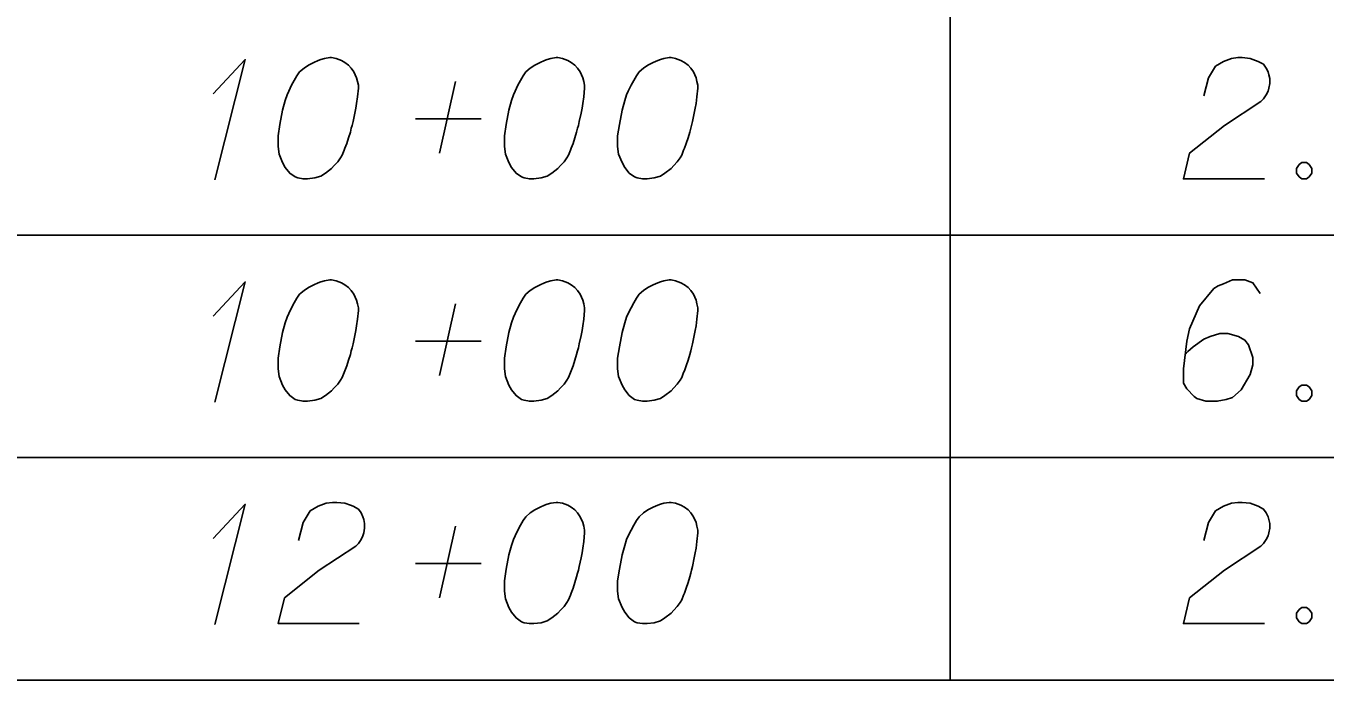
# Model space of a CAD drawing. Extents: x 2074207 to 2076812, y 516372 to 523312.
# Drawn here: x 2076345.6 to 2076397, y 518973.1 to 518998.9 of the extents above; entities that cross this region are included whole.
import ezdxf

# ---------------------------------------------------------------- set-up
doc = ezdxf.new("R2010")
doc.units = 0
for name, color, linetype in [('Prop DirtTable_ Soil Test Results - Outline (Major)', 7, 'Continuous'), ('Prop DirtTable_ Soil Test Results - Outline (Minor)', 7, 'Continuous'), ('Prop DirtTable_ Soil Test Results - Tx (Sample Data)', 7, 'Continuous')]:
    doc.layers.add(name, color=color, linetype=linetype)

msp = doc.modelspace()

# ---------------------------------------------------------------- linework, layer by layer
at = {"layer": 'Prop DirtTable_ Soil Test Results - Outline (Major)'}
msp.add_line((2076260.609, 518973.054), (2076811.903, 518973.054), dxfattribs=at)
at = {"layer": 'Prop DirtTable_ Soil Test Results - Outline (Minor)'}
for p, q in [((2076382.2, 518999.454), (2076382.2, 518990.654)), ((2076260.609, 518990.654), (2076811.903, 518990.654)), ((2076260.609, 518990.654), (2076811.903, 518990.654)), ((2076382.2, 518990.654), (2076382.2, 518981.854)), ((2076260.609, 518981.854), (2076811.903, 518981.854)), ((2076260.609, 518981.854), (2076811.903, 518981.854)), ((2076382.2, 518981.854), (2076382.2, 518973.054)), ((2076260.609, 518973.054), (2076811.903, 518973.054))]:
    msp.add_line(p, q, dxfattribs=at)
at = {"layer": 'Prop DirtTable_ Soil Test Results - Tx (Sample Data)'}
for points in [[(2076353.02, 518996.248), (2076354.29, 518997.609), (2076353.091, 518992.846)], [(2076357.712, 518997.684), (2076357.642, 518997.684), (2076357.43, 518997.646), (2076357.289, 518997.609), (2076357.183, 518997.571), (2076357.007, 518997.495), (2076356.795, 518997.382), (2076356.619, 518997.268), (2076356.442, 518997.117), (2076356.336, 518996.966), (2076356.231, 518996.777), (2076356.125, 518996.588), (2076356.019, 518996.361), (2076355.948, 518996.21), (2076355.878, 518995.983), (2076355.772, 518995.605), (2076355.666, 518995.038), (2076355.596, 518994.585), (2076355.596, 518994.169), (2076355.631, 518993.867), (2076355.772, 518993.527), (2076355.878, 518993.338), (2076356.054, 518993.111), (2076356.266, 518992.96), (2076356.372, 518992.922), (2076356.583, 518992.884), (2076356.76, 518992.884), (2076357.042, 518992.922), (2076357.289, 518992.998), (2076357.465, 518993.111), (2076357.712, 518993.3), (2076357.818, 518993.413), (2076357.959, 518993.564), (2076358.065, 518993.716), (2076358.135, 518993.829), (2076358.206, 518994.018), (2076358.241, 518994.094), (2076358.312, 518994.283), (2076358.382, 518994.509), (2076358.453, 518994.736), (2076358.488, 518994.887), (2076358.523, 518995.001), (2076358.559, 518995.152), (2076358.629, 518995.492), (2076358.665, 518995.681), (2076358.7, 518995.87), (2076358.735, 518996.135), (2076358.77, 518996.475), (2076358.77, 518996.588), (2076358.735, 518996.739), (2076358.7, 518996.89), (2076358.594, 518997.117), (2076358.488, 518997.268), (2076358.382, 518997.382), (2076358.241, 518997.495), (2076358.1, 518997.571), (2076357.994, 518997.609), (2076357.889, 518997.646), (2076357.712, 518997.684)], [(2076366.672, 518997.684), (2076366.602, 518997.684), (2076366.39, 518997.646), (2076366.249, 518997.609), (2076366.143, 518997.571), (2076365.967, 518997.495), (2076365.755, 518997.382), (2076365.579, 518997.268), (2076365.402, 518997.117), (2076365.296, 518996.966), (2076365.191, 518996.777), (2076365.085, 518996.588), (2076364.979, 518996.361), (2076364.908, 518996.21), (2076364.838, 518995.983), (2076364.732, 518995.605), (2076364.626, 518995.038), (2076364.556, 518994.585), (2076364.556, 518994.169), (2076364.591, 518993.867), (2076364.732, 518993.527), (2076364.838, 518993.338), (2076365.014, 518993.111), (2076365.226, 518992.96), (2076365.332, 518992.922), (2076365.543, 518992.884), (2076365.72, 518992.884), (2076366.002, 518992.922), (2076366.249, 518992.998), (2076366.425, 518993.111), (2076366.672, 518993.3), (2076366.778, 518993.413), (2076366.919, 518993.564), (2076367.025, 518993.716), (2076367.095, 518993.829), (2076367.166, 518994.018), (2076367.201, 518994.094), (2076367.272, 518994.283), (2076367.342, 518994.509), (2076367.413, 518994.736), (2076367.448, 518994.887), (2076367.483, 518995.001), (2076367.519, 518995.152), (2076367.589, 518995.492), (2076367.625, 518995.681), (2076367.66, 518995.87), (2076367.695, 518996.135), (2076367.73, 518996.475), (2076367.73, 518996.588), (2076367.695, 518996.739), (2076367.66, 518996.89), (2076367.554, 518997.117), (2076367.448, 518997.268), (2076367.342, 518997.382), (2076367.201, 518997.495), (2076367.06, 518997.571), (2076366.954, 518997.609), (2076366.849, 518997.646), (2076366.672, 518997.684)], [(2076371.152, 518997.684), (2076371.082, 518997.684), (2076370.87, 518997.646), (2076370.729, 518997.609), (2076370.623, 518997.571), (2076370.447, 518997.495), (2076370.235, 518997.382), (2076370.059, 518997.268), (2076369.882, 518997.117), (2076369.776, 518996.966), (2076369.671, 518996.777), (2076369.565, 518996.588), (2076369.459, 518996.361), (2076369.388, 518996.21), (2076369.318, 518995.983), (2076369.212, 518995.605), (2076369.106, 518995.038), (2076369.036, 518994.585), (2076369.036, 518994.169), (2076369.071, 518993.867), (2076369.212, 518993.527), (2076369.318, 518993.338), (2076369.494, 518993.111), (2076369.706, 518992.96), (2076369.812, 518992.922), (2076370.023, 518992.884), (2076370.2, 518992.884), (2076370.482, 518992.922), (2076370.729, 518992.998), (2076370.905, 518993.111), (2076371.152, 518993.3), (2076371.258, 518993.413), (2076371.399, 518993.564), (2076371.505, 518993.716), (2076371.575, 518993.829), (2076371.646, 518994.018), (2076371.681, 518994.094), (2076371.752, 518994.283), (2076371.822, 518994.509), (2076371.893, 518994.736), (2076371.928, 518994.887), (2076371.963, 518995.001), (2076371.999, 518995.152), (2076372.069, 518995.492), (2076372.105, 518995.681), (2076372.14, 518995.87), (2076372.175, 518996.135), (2076372.21, 518996.475), (2076372.21, 518996.588), (2076372.175, 518996.739), (2076372.14, 518996.89), (2076372.034, 518997.117), (2076371.928, 518997.268), (2076371.822, 518997.382), (2076371.681, 518997.495), (2076371.54, 518997.571), (2076371.434, 518997.609), (2076371.329, 518997.646), (2076371.152, 518997.684)], [(2076392.247, 518996.172), (2076392.423, 518996.89), (2076392.706, 518997.344), (2076393.023, 518997.533), (2076393.34, 518997.646), (2076393.587, 518997.684), (2076393.764, 518997.684), (2076394.081, 518997.646), (2076394.293, 518997.571), (2076394.399, 518997.533), (2076394.61, 518997.42), (2076394.716, 518997.268), (2076394.787, 518997.117), (2076394.822, 518997.004), (2076394.857, 518996.853), (2076394.857, 518996.664), (2076394.822, 518996.475), (2076394.787, 518996.361), (2076394.716, 518996.21), (2076394.61, 518996.059), (2076394.505, 518995.946), (2076393.058, 518995.001), (2076391.683, 518993.905), (2076391.436, 518992.884), (2076394.646, 518992.884)], [(2076361.98, 518993.905), (2076362.615, 518996.739)], [(2076361.028, 518995.265), (2076363.638, 518995.265)], [(2076396.127, 518993.527), (2076396.304, 518993.527), (2076396.409, 518993.451), (2076396.515, 518993.3), (2076396.515, 518993.111), (2076396.409, 518992.96), (2076396.304, 518992.884), (2076396.127, 518992.884), (2076396.021, 518992.96), (2076395.916, 518993.111), (2076395.916, 518993.3), (2076396.021, 518993.451), (2076396.127, 518993.527)], [(2076357.712, 518988.884), (2076357.642, 518988.884), (2076357.43, 518988.846), (2076357.289, 518988.809), (2076357.183, 518988.771), (2076357.007, 518988.695), (2076356.795, 518988.582), (2076356.619, 518988.468), (2076356.442, 518988.317), (2076356.336, 518988.166), (2076356.231, 518987.977), (2076356.125, 518987.788), (2076356.019, 518987.561), (2076355.948, 518987.41), (2076355.878, 518987.183), (2076355.772, 518986.805), (2076355.666, 518986.238), (2076355.596, 518985.785), (2076355.596, 518985.369), (2076355.631, 518985.067), (2076355.772, 518984.727), (2076355.878, 518984.538), (2076356.054, 518984.311), (2076356.266, 518984.16), (2076356.372, 518984.122), (2076356.583, 518984.084), (2076356.76, 518984.084), (2076357.042, 518984.122), (2076357.289, 518984.198), (2076357.465, 518984.311), (2076357.712, 518984.5), (2076357.818, 518984.613), (2076357.959, 518984.764), (2076358.065, 518984.916), (2076358.135, 518985.029), (2076358.206, 518985.218), (2076358.241, 518985.294), (2076358.312, 518985.483), (2076358.382, 518985.709), (2076358.453, 518985.936), (2076358.488, 518986.087), (2076358.523, 518986.201), (2076358.559, 518986.352), (2076358.629, 518986.692), (2076358.665, 518986.881), (2076358.7, 518987.07), (2076358.735, 518987.335), (2076358.77, 518987.675), (2076358.77, 518987.788), (2076358.735, 518987.939), (2076358.7, 518988.09), (2076358.594, 518988.317), (2076358.488, 518988.468), (2076358.382, 518988.582), (2076358.241, 518988.695), (2076358.1, 518988.771), (2076357.994, 518988.809), (2076357.889, 518988.846), (2076357.712, 518988.884)], [(2076366.672, 518988.884), (2076366.602, 518988.884), (2076366.39, 518988.846), (2076366.249, 518988.809), (2076366.143, 518988.771), (2076365.967, 518988.695), (2076365.755, 518988.582), (2076365.579, 518988.468), (2076365.402, 518988.317), (2076365.296, 518988.166), (2076365.191, 518987.977), (2076365.085, 518987.788), (2076364.979, 518987.561), (2076364.908, 518987.41), (2076364.838, 518987.183), (2076364.732, 518986.805), (2076364.626, 518986.238), (2076364.556, 518985.785), (2076364.556, 518985.369), (2076364.591, 518985.067), (2076364.732, 518984.727), (2076364.838, 518984.538), (2076365.014, 518984.311), (2076365.226, 518984.16), (2076365.332, 518984.122), (2076365.543, 518984.084), (2076365.72, 518984.084), (2076366.002, 518984.122), (2076366.249, 518984.198), (2076366.425, 518984.311), (2076366.672, 518984.5), (2076366.778, 518984.613), (2076366.919, 518984.764), (2076367.025, 518984.916), (2076367.095, 518985.029), (2076367.166, 518985.218), (2076367.201, 518985.294), (2076367.272, 518985.483), (2076367.342, 518985.709), (2076367.413, 518985.936), (2076367.448, 518986.087), (2076367.483, 518986.201), (2076367.519, 518986.352), (2076367.589, 518986.692), (2076367.625, 518986.881), (2076367.66, 518987.07), (2076367.695, 518987.335), (2076367.73, 518987.675), (2076367.73, 518987.788), (2076367.695, 518987.939), (2076367.66, 518988.09), (2076367.554, 518988.317), (2076367.448, 518988.468), (2076367.342, 518988.582), (2076367.201, 518988.695), (2076367.06, 518988.771), (2076366.954, 518988.809), (2076366.849, 518988.846), (2076366.672, 518988.884)], [(2076371.152, 518988.884), (2076371.082, 518988.884), (2076370.87, 518988.846), (2076370.729, 518988.809), (2076370.623, 518988.771), (2076370.447, 518988.695), (2076370.235, 518988.582), (2076370.059, 518988.468), (2076369.882, 518988.317), (2076369.776, 518988.166), (2076369.671, 518987.977), (2076369.565, 518987.788), (2076369.459, 518987.561), (2076369.388, 518987.41), (2076369.318, 518987.183), (2076369.212, 518986.805), (2076369.106, 518986.238), (2076369.036, 518985.785), (2076369.036, 518985.369), (2076369.071, 518985.067), (2076369.212, 518984.727), (2076369.318, 518984.538), (2076369.494, 518984.311), (2076369.706, 518984.16), (2076369.812, 518984.122), (2076370.023, 518984.084), (2076370.2, 518984.084), (2076370.482, 518984.122), (2076370.729, 518984.198), (2076370.905, 518984.311), (2076371.152, 518984.5), (2076371.258, 518984.613), (2076371.399, 518984.764), (2076371.505, 518984.916), (2076371.575, 518985.029), (2076371.646, 518985.218), (2076371.681, 518985.294), (2076371.752, 518985.483), (2076371.822, 518985.709), (2076371.893, 518985.936), (2076371.928, 518986.087), (2076371.963, 518986.201), (2076371.999, 518986.352), (2076372.069, 518986.692), (2076372.105, 518986.881), (2076372.14, 518987.07), (2076372.175, 518987.335), (2076372.21, 518987.675), (2076372.21, 518987.788), (2076372.175, 518987.939), (2076372.14, 518988.09), (2076372.034, 518988.317), (2076371.928, 518988.468), (2076371.822, 518988.582), (2076371.681, 518988.695), (2076371.54, 518988.771), (2076371.434, 518988.809), (2076371.329, 518988.846), (2076371.152, 518988.884)], [(2076394.469, 518988.355), (2076394.187, 518988.771), (2076393.87, 518988.884), (2076393.376, 518988.884), (2076393.023, 518988.733), (2076392.811, 518988.657), (2076392.635, 518988.544), (2076392.071, 518987.864), (2076391.683, 518986.957), (2076391.577, 518986.465), (2076391.436, 518985.369), (2076391.436, 518984.802), (2076391.577, 518984.575), (2076391.859, 518984.273), (2076391.965, 518984.198), (2076392.318, 518984.084), (2076392.776, 518984.084), (2076393.129, 518984.16), (2076393.376, 518984.235), (2076393.729, 518984.538), (2076394.081, 518985.142), (2076394.187, 518985.52), (2076394.187, 518985.823), (2076394.011, 518986.314), (2076393.87, 518986.503), (2076393.623, 518986.654), (2076393.199, 518986.768), (2076392.882, 518986.768), (2076392.494, 518986.654), (2076392.247, 518986.541), (2076391.824, 518986.238), (2076391.612, 518986.049), (2076391.506, 518985.936)], [(2076353.02, 518987.448), (2076354.29, 518988.809), (2076353.091, 518984.046)], [(2076361.98, 518985.105), (2076362.615, 518987.939)], [(2076361.028, 518986.465), (2076363.638, 518986.465)], [(2076396.127, 518984.727), (2076396.304, 518984.727), (2076396.409, 518984.651), (2076396.515, 518984.5), (2076396.515, 518984.311), (2076396.409, 518984.16), (2076396.304, 518984.084), (2076396.127, 518984.084), (2076396.021, 518984.16), (2076395.916, 518984.311), (2076395.916, 518984.5), (2076396.021, 518984.651), (2076396.127, 518984.727)], [(2076353.02, 518978.648), (2076354.29, 518980.009), (2076353.091, 518975.246)], [(2076356.407, 518978.572), (2076356.583, 518979.29), (2076356.866, 518979.744), (2076357.183, 518979.933), (2076357.5, 518980.046), (2076357.747, 518980.084), (2076357.924, 518980.084), (2076358.241, 518980.046), (2076358.453, 518979.971), (2076358.559, 518979.933), (2076358.77, 518979.82), (2076358.876, 518979.668), (2076358.947, 518979.517), (2076358.982, 518979.404), (2076359.017, 518979.253), (2076359.017, 518979.064), (2076358.982, 518978.875), (2076358.947, 518978.761), (2076358.876, 518978.61), (2076358.77, 518978.459), (2076358.665, 518978.346), (2076357.218, 518977.401), (2076355.843, 518976.305), (2076355.596, 518975.284), (2076358.806, 518975.284)], [(2076366.672, 518980.084), (2076366.602, 518980.084), (2076366.39, 518980.046), (2076366.249, 518980.009), (2076366.143, 518979.971), (2076365.967, 518979.895), (2076365.755, 518979.782), (2076365.579, 518979.668), (2076365.402, 518979.517), (2076365.296, 518979.366), (2076365.191, 518979.177), (2076365.085, 518978.988), (2076364.979, 518978.761), (2076364.908, 518978.61), (2076364.838, 518978.383), (2076364.732, 518978.005), (2076364.626, 518977.438), (2076364.556, 518976.985), (2076364.556, 518976.569), (2076364.591, 518976.267), (2076364.732, 518975.927), (2076364.838, 518975.738), (2076365.014, 518975.511), (2076365.226, 518975.36), (2076365.332, 518975.322), (2076365.543, 518975.284), (2076365.72, 518975.284), (2076366.002, 518975.322), (2076366.249, 518975.398), (2076366.425, 518975.511), (2076366.672, 518975.7), (2076366.778, 518975.813), (2076366.919, 518975.964), (2076367.025, 518976.116), (2076367.095, 518976.229), (2076367.166, 518976.418), (2076367.201, 518976.494), (2076367.272, 518976.683), (2076367.342, 518976.909), (2076367.413, 518977.136), (2076367.448, 518977.287), (2076367.483, 518977.401), (2076367.519, 518977.552), (2076367.589, 518977.892), (2076367.625, 518978.081), (2076367.66, 518978.27), (2076367.695, 518978.535), (2076367.73, 518978.875), (2076367.73, 518978.988), (2076367.695, 518979.139), (2076367.66, 518979.29), (2076367.554, 518979.517), (2076367.448, 518979.668), (2076367.342, 518979.782), (2076367.201, 518979.895), (2076367.06, 518979.971), (2076366.954, 518980.009), (2076366.849, 518980.046), (2076366.672, 518980.084)], [(2076371.152, 518980.084), (2076371.082, 518980.084), (2076370.87, 518980.046), (2076370.729, 518980.009), (2076370.623, 518979.971), (2076370.447, 518979.895), (2076370.235, 518979.782), (2076370.059, 518979.668), (2076369.882, 518979.517), (2076369.776, 518979.366), (2076369.671, 518979.177), (2076369.565, 518978.988), (2076369.459, 518978.761), (2076369.388, 518978.61), (2076369.318, 518978.383), (2076369.212, 518978.005), (2076369.106, 518977.438), (2076369.036, 518976.985), (2076369.036, 518976.569), (2076369.071, 518976.267), (2076369.212, 518975.927), (2076369.318, 518975.738), (2076369.494, 518975.511), (2076369.706, 518975.36), (2076369.812, 518975.322), (2076370.023, 518975.284), (2076370.2, 518975.284), (2076370.482, 518975.322), (2076370.729, 518975.398), (2076370.905, 518975.511), (2076371.152, 518975.7), (2076371.258, 518975.813), (2076371.399, 518975.964), (2076371.505, 518976.116), (2076371.575, 518976.229), (2076371.646, 518976.418), (2076371.681, 518976.494), (2076371.752, 518976.683), (2076371.822, 518976.909), (2076371.893, 518977.136), (2076371.928, 518977.287), (2076371.963, 518977.401), (2076371.999, 518977.552), (2076372.069, 518977.892), (2076372.105, 518978.081), (2076372.14, 518978.27), (2076372.175, 518978.535), (2076372.21, 518978.875), (2076372.21, 518978.988), (2076372.175, 518979.139), (2076372.14, 518979.29), (2076372.034, 518979.517), (2076371.928, 518979.668), (2076371.822, 518979.782), (2076371.681, 518979.895), (2076371.54, 518979.971), (2076371.434, 518980.009), (2076371.329, 518980.046), (2076371.152, 518980.084)], [(2076392.247, 518978.572), (2076392.423, 518979.29), (2076392.706, 518979.744), (2076393.023, 518979.933), (2076393.34, 518980.046), (2076393.587, 518980.084), (2076393.764, 518980.084), (2076394.081, 518980.046), (2076394.293, 518979.971), (2076394.399, 518979.933), (2076394.61, 518979.82), (2076394.716, 518979.668), (2076394.787, 518979.517), (2076394.822, 518979.404), (2076394.857, 518979.253), (2076394.857, 518979.064), (2076394.822, 518978.875), (2076394.787, 518978.761), (2076394.716, 518978.61), (2076394.61, 518978.459), (2076394.505, 518978.346), (2076393.058, 518977.401), (2076391.683, 518976.305), (2076391.436, 518975.284), (2076394.646, 518975.284)], [(2076361.98, 518976.305), (2076362.615, 518979.139)], [(2076361.028, 518977.665), (2076363.638, 518977.665)], [(2076396.127, 518975.927), (2076396.304, 518975.927), (2076396.409, 518975.851), (2076396.515, 518975.7), (2076396.515, 518975.511), (2076396.409, 518975.36), (2076396.304, 518975.284), (2076396.127, 518975.284), (2076396.021, 518975.36), (2076395.916, 518975.511), (2076395.916, 518975.7), (2076396.021, 518975.851), (2076396.127, 518975.927)]]:
    msp.add_lwpolyline(points, dxfattribs=at)

doc.saveas('drawing.dxf')
